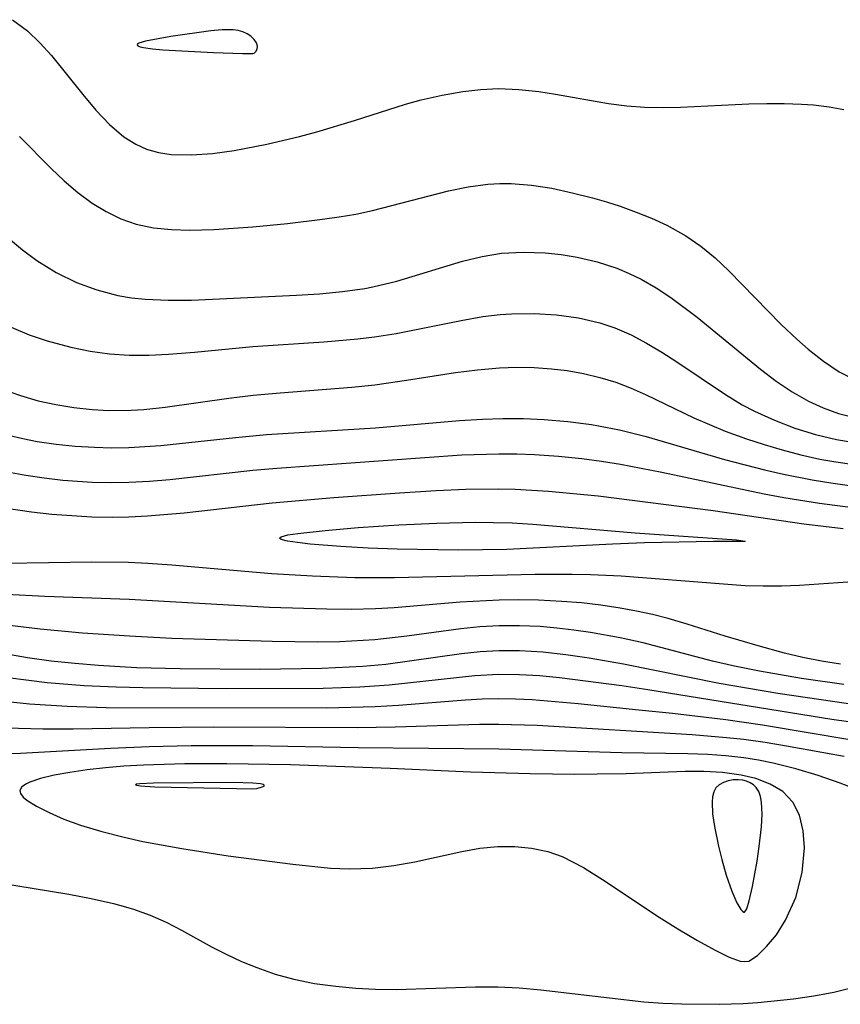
# Model space of a CAD drawing. Header units: metres. Extents: x 1073367 to 1082519, y 1569854 to 1574957.
# Tile 388 of 656: x 1076670 to 1076736, y 1573586 to 1573666. Entities that reach past the tile are written whole.
import ezdxf

# ---------------------------------------------------------------- set-up
doc = ezdxf.new("R2010")
doc.units = ezdxf.units.M
doc.layers.add('CGG_CurvaNivelLidar_v1', color=253, linetype='Continuous', lineweight=30)

msp = doc.modelspace()

# ---------------------------------------------------------------- linework, layer by layer
at = {"layer": 'CGG_CurvaNivelLidar_v1'}
for p, q in [((1076668.9588, 1573665.6856, 69), (1076670.1737, 1573664.77, 69)), ((1076670.1737, 1573664.77, 69), (1076671.1813, 1573663.8097, 69)), ((1076681.8359, 1573664.3075, 69.5), (1076679.7672, 1573663.9415, 69.5)), ((1076685.0935, 1573664.7689, 69.5), (1076681.8359, 1573664.3075, 69.5)), ((1076686.0142, 1573664.8517, 69.5), (1076685.0935, 1573664.7689, 69.5)), ((1076686.9145, 1573664.8569, 69.5), (1076686.0142, 1573664.8517, 69.5)), ((1076687.2997, 1573664.7993, 69.5), (1076686.9145, 1573664.8569, 69.5)), ((1076687.6771, 1573664.6922, 69.5), (1076687.2997, 1573664.7993, 69.5)), ((1076688.0287, 1573664.5395, 69.5), (1076687.6771, 1573664.6922, 69.5)), ((1076688.3371, 1573664.3454, 69.5), (1076688.0287, 1573664.5395, 69.5)), ((1076688.613, 1573664.0855, 69.5), (1076688.3371, 1573664.3454, 69.5)), ((1076671.1813, 1573663.8097, 69), (1076672.1208, 1573662.763, 69)), ((1076679.1292, 1573663.7176, 69.5), (1076679.0985, 1573663.6327, 69.5)), ((1076679.0985, 1573663.6327, 69.5), (1076679.1534, 1573663.5586, 69.5)), ((1076679.2363, 1573663.7842, 69.5), (1076679.1292, 1573663.7176, 69.5)), ((1076679.1534, 1573663.5586, 69.5), (1076679.3327, 1573663.477, 69.5)), ((1076679.7672, 1573663.9415, 69.5), (1076679.2363, 1573663.7842, 69.5)), ((1076679.3327, 1573663.477, 69.5), (1076679.6043, 1573663.411, 69.5)), ((1076679.6043, 1573663.411, 69.5), (1076680.3292, 1573663.3112, 69.5)), ((1076688.7961, 1573663.8027, 69.5), (1076688.613, 1573664.0855, 69.5)), ((1076688.8751, 1573663.5267, 69.5), (1076688.7961, 1573663.8027, 69.5)), ((1076688.856, 1573663.2808, 69.5), (1076688.8751, 1573663.5267, 69.5)), ((1076672.1208, 1573662.763, 69), (1076674.6589, 1573659.6039, 69)), ((1076680.3292, 1573663.3112, 69.5), (1076681.1927, 1573663.2377, 69.5)), ((1076681.1927, 1573663.2377, 69.5), (1076685.2944, 1573663.0217, 69.5)), ((1076685.2944, 1573663.0217, 69.5), (1076687.6516, 1573662.9428, 69.5)), ((1076687.6516, 1573662.9428, 69.5), (1076688.5, 1573662.9449, 69.5)), ((1076688.5, 1573662.9449, 69.5), (1076688.6203, 1573662.9693, 69.5)), ((1076688.6203, 1573662.9693, 69.5), (1076688.7547, 1573663.0872, 69.5)), ((1076688.7547, 1573663.0872, 69.5), (1076688.856, 1573663.2808, 69.5)), ((1076674.6589, 1573659.6039, 69), (1076675.7214, 1573658.335, 69)), ((1076702.2027, 1573659.157, 69), (1076703.895, 1573659.5523, 69)), ((1076703.895, 1573659.5523, 69), (1076705.5917, 1573659.8504, 69)), ((1076705.5917, 1573659.8504, 69), (1076707.041, 1573660.0178, 69)), ((1076707.041, 1573660.0178, 69), (1076708.4886, 1573660.0832, 69)), ((1076708.4886, 1573660.0832, 69), (1076710.132, 1573660.0154, 69)), ((1076710.132, 1573660.0154, 69), (1076711.774, 1573659.8322, 69)), ((1076711.774, 1573659.8322, 69), (1076713.1277, 1573659.6255, 69)), ((1076713.1277, 1573659.6255, 69), (1076717.4278, 1573658.8603, 69)), ((1076696.7631, 1573657.472, 69), (1076700.9262, 1573658.7992, 69)), ((1076700.9262, 1573658.7992, 69), (1076702.2027, 1573659.157, 69)), ((1076717.4278, 1573658.8603, 69), (1076718.9144, 1573658.6682, 69)), ((1076718.9144, 1573658.6682, 69), (1076720.3658, 1573658.5698, 69)), ((1076720.3658, 1573658.5698, 69), (1076721.8304, 1573658.545, 69)), ((1076721.8304, 1573658.545, 69), (1076723.3043, 1573658.5734, 69)), ((1076723.3043, 1573658.5734, 69), (1076728.8554, 1573658.8398, 69)), ((1076728.8554, 1573658.8398, 69), (1076730.3093, 1573658.8719, 69)), ((1076730.3093, 1573658.8719, 69), (1076731.74, 1573658.8662, 69)), ((1076731.74, 1573658.8662, 69), (1076733.136, 1573658.8176, 69)), ((1076733.136, 1573658.8176, 69), (1076734.1247, 1573658.7503, 69)), ((1076734.1247, 1573658.7503, 69), (1076735.3947, 1573658.6068, 69)), ((1076735.3947, 1573658.6068, 69), (1076736.5876, 1573658.39, 69)), ((1076675.7214, 1573658.335, 69), (1076676.8276, 1573657.1672, 69)), ((1076676.8276, 1573657.1672, 69), (1076678.0061, 1573656.1606, 69)), ((1076693.7141, 1573656.5618, 69), (1076696.7631, 1573657.472, 69)), ((1076669.5145, 1573656.1771, 68.5), (1076672.0905, 1573653.5853, 68.5)), ((1076678.0061, 1573656.1606, 69), (1076678.97, 1573655.5476, 69)), ((1076689.6531, 1573655.5598, 69), (1076692.2857, 1573656.1849, 69)), ((1076692.2857, 1573656.1849, 69), (1076693.7141, 1573656.5618, 69)), ((1076678.97, 1573655.5476, 69), (1076679.8514, 1573655.1574, 69)), ((1076686.9877, 1573655.0481, 69), (1076689.6531, 1573655.5598, 69)), ((1076679.8514, 1573655.1574, 69), (1076680.8293, 1573654.8841, 69)), ((1076680.8293, 1573654.8841, 69), (1076681.855, 1573654.7292, 69)), ((1076681.855, 1573654.7292, 69), (1076683.5047, 1573654.6802, 69)), ((1076683.5047, 1573654.6802, 69), (1076685.2217, 1573654.804, 69)), ((1076685.2217, 1573654.804, 69), (1076686.9877, 1573655.0481, 69)), ((1076672.0905, 1573653.5853, 68.5), (1076673.1572, 1573652.572, 68.5)), ((1076673.1572, 1573652.572, 68.5), (1076674.2649, 1573651.62, 68.5)), ((1076706.0208, 1573652.0805, 68.5), (1076707.6237, 1573652.3018, 68.5)), ((1076707.6237, 1573652.3018, 68.5), (1076708.6003, 1573652.363, 68.5)), ((1076708.6003, 1573652.363, 68.5), (1076709.5135, 1573652.3592, 68.5)), ((1076709.5135, 1573652.3592, 68.5), (1076711.173, 1573652.2263, 68.5)), ((1076711.173, 1573652.2263, 68.5), (1076712.8336, 1573651.9663, 68.5)), ((1076674.2649, 1573651.62, 68.5), (1076675.426, 1573650.7592, 68.5)), ((1076698.2331, 1573650.1492, 68.5), (1076704.415, 1573651.7496, 68.5)), ((1076704.415, 1573651.7496, 68.5), (1076706.0208, 1573652.0805, 68.5)), ((1076712.8336, 1573651.9663, 68.5), (1076714.4912, 1573651.6105, 68.5)), ((1076714.4912, 1573651.6105, 68.5), (1076716.1411, 1573651.1831, 68.5)), ((1076675.426, 1573650.7592, 68.5), (1076676.5661, 1573650.0658, 68.5)), ((1076716.1411, 1573651.1831, 68.5), (1076717.2661, 1573650.8562, 68.5)), ((1076717.2661, 1573650.8562, 68.5), (1076718.3803, 1573650.5001, 68.5)), ((1076676.5661, 1573650.0658, 68.5), (1076677.7606, 1573649.4935, 68.5)), ((1076695.537, 1573649.6418, 68.5), (1076696.8914, 1573649.8739, 68.5)), ((1076696.8914, 1573649.8739, 68.5), (1076698.2331, 1573650.1492, 68.5)), ((1076718.3803, 1573650.5001, 68.5), (1076719.6754, 1573650.0369, 68.5)), ((1076719.6754, 1573650.0369, 68.5), (1076720.942, 1573649.5249, 68.5)), ((1076677.7606, 1573649.4935, 68.5), (1076679.0072, 1573649.0597, 68.5)), ((1076679.0072, 1573649.0597, 68.5), (1076680.416, 1573648.7589, 68.5)), ((1076688.493, 1573648.8422, 68.5), (1076691.3314, 1573649.105, 68.5)), ((1076691.3314, 1573649.105, 68.5), (1076694.1735, 1573649.4422, 68.5)), ((1076694.1735, 1573649.4422, 68.5), (1076695.537, 1573649.6418, 68.5)), ((1076720.942, 1573649.5249, 68.5), (1076722.1723, 1573648.9605, 68.5)), ((1076722.1723, 1573648.9605, 68.5), (1076723.7312, 1573648.1061, 68.5)), ((1076680.416, 1573648.7589, 68.5), (1076681.8726, 1573648.6042, 68.5)), ((1076681.8726, 1573648.6042, 68.5), (1076683.366, 1573648.5589, 68.5)), ((1076683.366, 1573648.5589, 68.5), (1076685.3296, 1573648.6131, 68.5)), ((1076685.3296, 1573648.6131, 68.5), (1076688.493, 1573648.8422, 68.5)), ((1076668.6188, 1573647.9043, 68), (1076669.7597, 1573646.9576, 68)), ((1076723.7312, 1573648.1061, 68.5), (1076724.9545, 1573647.2554, 68.5)), ((1076669.7597, 1573646.9576, 68), (1076670.94, 1573646.0811, 68)), ((1076707.1484, 1573646.418, 68), (1076708.7361, 1573646.6746, 68)), ((1076708.7361, 1573646.6746, 68), (1076710.5002, 1573646.7749, 68)), ((1076710.5002, 1573646.7749, 68), (1076712.271, 1573646.7105, 68)), ((1076712.271, 1573646.7105, 68), (1076713.5795, 1573646.5753, 68)), ((1076713.5795, 1573646.5753, 68), (1076714.8802, 1573646.3653, 68)), ((1076724.9545, 1573647.2554, 68.5), (1076726.1149, 1573646.2969, 68.5)), ((1076670.94, 1573646.0811, 68), (1076672.505, 1573645.1142, 68)), ((1076700.2066, 1573644.4031, 68), (1076705.5714, 1573646.0359, 68)), ((1076705.5714, 1573646.0359, 68), (1076707.1484, 1573646.418, 68)), ((1076714.8802, 1573646.3653, 68), (1076716.5167, 1573645.981, 68)), ((1076716.5167, 1573645.981, 68), (1076718.1166, 1573645.4591, 68)), ((1076726.1149, 1573646.2969, 68.5), (1076727.228, 1573645.2612, 68.5)), ((1076672.505, 1573645.1142, 68), (1076674.1521, 1573644.3105, 68)), ((1076718.1166, 1573645.4591, 68), (1076719.1193, 1573645.0454, 68)), ((1076719.1193, 1573645.0454, 68), (1076720.0971, 1573644.5683, 68)), ((1076727.228, 1573645.2612, 68.5), (1076731.4901, 1573640.896, 68.5)), ((1076674.1521, 1573644.3105, 68), (1076675.8069, 1573643.7004, 68)), ((1076698.2594, 1573643.9405, 68), (1076700.2066, 1573644.4031, 68)), ((1076720.0971, 1573644.5683, 68), (1076721.3132, 1573643.8646, 68)), ((1076675.8069, 1573643.7004, 68), (1076677.5165, 1573643.2556, 68)), ((1076692.0671, 1573643.2698, 68), (1076693.9334, 1573643.3891, 68)), ((1076693.9334, 1573643.3891, 68), (1076695.7862, 1573643.5628, 68)), ((1076695.7862, 1573643.5628, 68), (1076697.6185, 1573643.8219, 68)), ((1076697.6185, 1573643.8219, 68), (1076698.2594, 1573643.9405, 68)), ((1076721.3132, 1573643.8646, 68), (1076722.4958, 1573643.0809, 68)), ((1076677.5165, 1573643.2556, 68), (1076678.6362, 1573643.0617, 68)), ((1076678.6362, 1573643.0617, 68), (1076679.7554, 1573642.9394, 68)), ((1076679.7554, 1573642.9394, 68), (1076681.6235, 1573642.8528, 68)), ((1076681.6235, 1573642.8528, 68), (1076683.5158, 1573642.8659, 68)), ((1076683.5158, 1573642.8659, 68), (1076692.0671, 1573643.2698, 68)), ((1076722.4958, 1573643.0809, 68), (1076724.6557, 1573641.4748, 68)), ((1076708.6231, 1573641.6921, 67.5), (1076709.5572, 1573641.7588, 67.5)), ((1076709.5572, 1573641.7588, 67.5), (1076711.3852, 1573641.7837, 67.5)), ((1076711.3852, 1573641.7837, 67.5), (1076713.1995, 1573641.6727, 67.5)), ((1076700.1517, 1573640.1562, 67.5), (1076705.4467, 1573641.2202, 67.5)), ((1076705.4467, 1573641.2202, 67.5), (1076707.219, 1573641.523, 67.5)), ((1076707.219, 1573641.523, 67.5), (1076708.6231, 1573641.6921, 67.5)), ((1076713.1995, 1573641.6727, 67.5), (1076714.988, 1573641.4208, 67.5)), ((1076714.988, 1573641.4208, 67.5), (1076716.7364, 1573641.012, 67.5)), ((1076716.7364, 1573641.012, 67.5), (1076717.9629, 1573640.6045, 67.5)), ((1076724.6557, 1573641.4748, 68), (1076729.7928, 1573637.2546, 68)), ((1076668.8458, 1573640.6614, 67.5), (1076670.2927, 1573640.0537, 67.5)), ((1076698.4015, 1573639.8754, 67.5), (1076700.1517, 1573640.1562, 67.5)), ((1076717.9629, 1573640.6045, 67.5), (1076719.2668, 1573640.0409, 67.5)), ((1076731.4901, 1573640.896, 68.5), (1076732.7631, 1573639.6865, 68.5)), ((1076670.2927, 1573640.0537, 67.5), (1076671.778, 1573639.5438, 67.5)), ((1076671.778, 1573639.5438, 67.5), (1076673.6895, 1573639.0305, 67.5)), ((1076688.4984, 1573639.0924, 67.5), (1076694.2755, 1573639.4713, 67.5)), ((1076694.2755, 1573639.4713, 67.5), (1076697.0318, 1573639.7073, 67.5)), ((1076697.0318, 1573639.7073, 67.5), (1076698.4015, 1573639.8754, 67.5)), ((1076719.2668, 1573640.0409, 67.5), (1076720.5357, 1573639.3762, 67.5)), ((1076720.5357, 1573639.3762, 67.5), (1076721.7779, 1573638.6363, 67.5)), ((1076732.7631, 1573639.6865, 68.5), (1076733.678, 1573638.8814, 68.5)), ((1076673.6895, 1573639.0305, 67.5), (1076675.2612, 1573638.7198, 67.5)), ((1076675.2612, 1573638.7198, 67.5), (1076676.8506, 1573638.5052, 67.5)), ((1076676.8506, 1573638.5052, 67.5), (1076678.4531, 1573638.3937, 67.5)), ((1076681.6417, 1573638.4646, 67.5), (1076683.765, 1573638.6385, 67.5)), ((1076683.765, 1573638.6385, 67.5), (1076688.4984, 1573639.0924, 67.5)), ((1076721.7779, 1573638.6363, 67.5), (1076723.0009, 1573637.8437, 67.5)), ((1076733.678, 1573638.8814, 68.5), (1076734.9215, 1573637.8968, 68.5)), ((1076678.4531, 1573638.3937, 67.5), (1076680.0437, 1573638.3892, 67.5)), ((1076680.0437, 1573638.3892, 67.5), (1076681.6417, 1573638.4646, 67.5)), ((1076723.0009, 1573637.8437, 67.5), (1076726.9538, 1573635.1745, 67.5)), ((1076734.9215, 1573637.8968, 68.5), (1076736.2005, 1573637.0409, 68.5)), ((1076700.996, 1573636.3411, 67), (1076704.9838, 1573636.9659, 67)), ((1076704.9838, 1573636.9659, 67), (1076706.7766, 1573637.2066, 67)), ((1076706.7766, 1573637.2066, 67), (1076708.5658, 1573637.3685, 67)), ((1076708.5658, 1573637.3685, 67), (1076709.984, 1573637.4135, 67)), ((1076709.984, 1573637.4135, 67), (1076711.3983, 1573637.3836, 67)), ((1076711.3983, 1573637.3836, 67), (1076712.8048, 1573637.2816, 67)), ((1076712.8048, 1573637.2816, 67), (1076714.0634, 1573637.1277, 67)), ((1076714.0634, 1573637.1277, 67), (1076715.4051, 1573636.894, 67)), ((1076729.7928, 1573637.2546, 68), (1076731.0846, 1573636.2742, 68)), ((1076736.2005, 1573637.0409, 68.5), (1076737.5216, 1573636.3553, 68.5)), ((1076698.4239, 1573635.9791, 67), (1076700.996, 1573636.3411, 67)), ((1076715.4051, 1573636.894, 67), (1076716.727, 1573636.5842, 67)), ((1076716.727, 1573636.5842, 67), (1076718.0234, 1573636.1891, 67)), ((1076718.0234, 1573636.1891, 67), (1076719.2676, 1573635.7134, 67)), ((1076731.0846, 1573636.2742, 68), (1076732.3702, 1573635.4037, 68)), ((1076668.8127, 1573635.3832, 67), (1076669.6101, 1573635.0994, 67)), ((1076688.5239, 1573635.1293, 67), (1076690.7177, 1573635.336, 67)), ((1076690.7177, 1573635.336, 67), (1076696.5519, 1573635.7834, 67)), ((1076696.5519, 1573635.7834, 67), (1076698.4239, 1573635.9791, 67)), ((1076719.2676, 1573635.7134, 67), (1076720.4912, 1573635.1706, 67)), ((1076732.3702, 1573635.4037, 68), (1076733.7007, 1573634.6434, 68)), ((1076669.6101, 1573635.0994, 67), (1076671.0301, 1573634.6841, 67)), ((1076671.0301, 1573634.6841, 67), (1076672.4766, 1573634.3618, 67)), ((1076681.361, 1573634.1448, 67), (1076686.544, 1573634.8815, 67)), ((1076686.544, 1573634.8815, 67), (1076688.5239, 1573635.1293, 67)), ((1076720.4912, 1573635.1706, 67), (1076724.3783, 1573633.2987, 67)), ((1076726.9538, 1573635.1745, 67.5), (1076728.3145, 1573634.3578, 67.5)), ((1076733.7007, 1573634.6434, 68), (1076734.9106, 1573634.0917, 68)), ((1076672.4766, 1573634.3618, 67), (1076673.9433, 1573634.1243, 67)), ((1076673.9433, 1573634.1243, 67), (1076675.4247, 1573633.9686, 67)), ((1076675.4247, 1573633.9686, 67), (1076676.799, 1573633.8975, 67)), ((1076676.799, 1573633.8975, 67), (1076678.6044, 1573633.9106, 67)), ((1076678.6044, 1573633.9106, 67), (1076679.6386, 1573633.9722, 67)), ((1076679.6386, 1573633.9722, 67), (1076681.361, 1573634.1448, 67)), ((1076728.3145, 1573634.3578, 67.5), (1076729.3191, 1573633.8251, 67.5)), ((1076729.3191, 1573633.8251, 67.5), (1076730.9296, 1573633.0858, 67.5)), ((1076734.9106, 1573634.0917, 68), (1076736.1581, 1573633.651, 68)), ((1076698.4689, 1573632.4708, 66.5), (1076705.3245, 1573633.0662, 66.5)), ((1076705.3245, 1573633.0662, 66.5), (1076707.1911, 1573633.1863, 66.5)), ((1076707.1911, 1573633.1863, 66.5), (1076708.8438, 1573633.2411, 66.5)), ((1076708.8438, 1573633.2411, 66.5), (1076710.5271, 1573633.2275, 66.5)), ((1076710.5271, 1573633.2275, 66.5), (1076712.2076, 1573633.1491, 66.5)), ((1076712.2076, 1573633.1491, 66.5), (1076714.1398, 1573632.9845, 66.5)), ((1076714.1398, 1573632.9845, 66.5), (1076716.0616, 1573632.7373, 66.5)), ((1076724.3783, 1573633.2987, 67), (1076725.6496, 1573632.7359, 67)), ((1076730.9296, 1573633.0858, 67.5), (1076732.5838, 1573632.4526, 67.5)), ((1076736.1581, 1573633.651, 68), (1076737.4366, 1573633.3243, 68)), ((1076689.6022, 1573631.9195, 66.5), (1076698.4689, 1573632.4708, 66.5)), ((1076716.0616, 1573632.7373, 66.5), (1076718.3316, 1573632.3195, 66.5)), ((1076718.3316, 1573632.3195, 66.5), (1076720.5125, 1573631.7723, 66.5)), ((1076725.6496, 1573632.7359, 67), (1076726.9403, 1573632.2086, 67)), ((1076726.9403, 1573632.2086, 67), (1076728.6695, 1573631.5777, 67)), ((1076732.5838, 1573632.4526, 67.5), (1076734.2729, 1573631.9277, 67.5)), ((1076668.628, 1573631.8677, 66.5), (1076669.7915, 1573631.5956, 66.5)), ((1076669.7915, 1573631.5956, 66.5), (1076670.9676, 1573631.3731, 66.5)), ((1076670.9676, 1573631.3731, 66.5), (1076672.5055, 1573631.15, 66.5)), ((1076681.0246, 1573631.0303, 66.5), (1076687.0869, 1573631.6837, 66.5)), ((1076687.0869, 1573631.6837, 66.5), (1076689.6022, 1573631.9195, 66.5)), ((1076720.5125, 1573631.7723, 66.5), (1076726.8755, 1573629.9002, 66.5)), ((1076728.6695, 1573631.5777, 67), (1076730.1053, 1573631.1087, 67)), ((1076734.2729, 1573631.9277, 67.5), (1076735.991, 1573631.5214, 67.5)), ((1076735.991, 1573631.5214, 67.5), (1076737.2742, 1573631.3078, 67.5)), ((1076672.5055, 1573631.15, 66.5), (1076674.0557, 1573630.9923, 66.5)), ((1076674.0557, 1573630.9923, 66.5), (1076675.6145, 1573630.8951, 66.5)), ((1076675.6145, 1573630.8951, 66.5), (1076677.0099, 1573630.8588, 66.5)), ((1076677.0099, 1573630.8588, 66.5), (1076678.4079, 1573630.8728, 66.5)), ((1076678.4079, 1573630.8728, 66.5), (1076681.0246, 1573631.0303, 66.5)), ((1076730.1053, 1573631.1087, 67), (1076731.5547, 1573630.6803, 67)), ((1076731.5547, 1573630.6803, 67), (1076733.0839, 1573630.2781, 67)), ((1076690.4662, 1573629.1988, 66), (1076705.503, 1573630.2717, 66)), ((1076705.503, 1573630.2717, 66), (1076708.5031, 1573630.3655, 66)), ((1076708.5031, 1573630.3655, 66), (1076709.9663, 1573630.3487, 66)), ((1076709.9663, 1573630.3487, 66), (1076711.4284, 1573630.2922, 66)), ((1076711.4284, 1573630.2922, 66), (1076713.3559, 1573630.164, 66)), ((1076713.3559, 1573630.164, 66), (1076715.279, 1573629.9755, 66)), ((1076715.279, 1573629.9755, 66), (1076716.855, 1573629.773, 66)), ((1076716.855, 1573629.773, 66), (1076718.4256, 1573629.5261, 66)), ((1076726.8755, 1573629.9002, 66.5), (1076730.1149, 1573629.0666, 66.5)), ((1076733.0839, 1573630.2781, 67), (1076734.6244, 1573629.9335, 67)), ((1076734.6244, 1573629.9335, 67), (1076735.9295, 1573629.6977, 67)), ((1076735.9295, 1573629.6977, 67), (1076737.2413, 1573629.5177, 67)), ((1076668.5503, 1573628.9028, 66), (1076670.0362, 1573628.6202, 66)), ((1076681.7614, 1573628.2717, 66), (1076688.5022, 1573629.0189, 66)), ((1076688.5022, 1573629.0189, 66), (1076690.4662, 1573629.1988, 66)), ((1076718.4256, 1573629.5261, 66), (1076721.7866, 1573628.8656, 66)), ((1076730.1149, 1573629.0666, 66.5), (1076731.672, 1573628.7073, 66.5)), ((1076670.0362, 1573628.6202, 66), (1076671.5359, 1573628.3978, 66)), ((1076671.5359, 1573628.3978, 66), (1076673.0456, 1573628.229, 66)), ((1076673.0456, 1573628.229, 66), (1076675.4232, 1573628.0659, 66)), ((1076678.4074, 1573628.0451, 66), (1076680.0843, 1573628.1312, 66)), ((1076680.0843, 1573628.1312, 66), (1076681.7614, 1573628.2717, 66)), ((1076721.7866, 1573628.8656, 66), (1076730.1077, 1573627.109, 66)), ((1076731.672, 1573628.7073, 66.5), (1076734.0044, 1573628.2387, 66.5)), ((1076734.0044, 1573628.2387, 66.5), (1076735.5209, 1573627.9883, 66.5)), ((1076675.4232, 1573628.0659, 66), (1076676.9144, 1573628.0284, 66)), ((1076676.9144, 1573628.0284, 66), (1076678.4074, 1573628.0451, 66)), ((1076700.427, 1573627.1935, 65.5), (1076703.426, 1573627.3761, 65.5)), ((1076703.426, 1573627.3761, 65.5), (1076705.8179, 1573627.4782, 65.5)), ((1076705.8179, 1573627.4782, 65.5), (1076708.4926, 1573627.513, 65.5)), ((1076708.4926, 1573627.513, 65.5), (1076709.8504, 1573627.4829, 65.5)), ((1076709.8504, 1573627.4829, 65.5), (1076712.5629, 1573627.3324, 65.5)), ((1076712.5629, 1573627.3324, 65.5), (1076716.5867, 1573626.9434, 65.5)), ((1076735.5209, 1573627.9883, 66.5), (1076737.0416, 1573627.7885, 66.5)), ((1076690.0639, 1573626.3721, 65.5), (1076695.0825, 1573626.8089, 65.5)), ((1076695.0825, 1573626.8089, 65.5), (1076700.427, 1573627.1935, 65.5)), ((1076716.5867, 1573626.9434, 65.5), (1076725.9506, 1573625.7358, 65.5)), ((1076730.1077, 1573627.109, 66), (1076731.7006, 1573626.806, 66)), ((1076731.7006, 1573626.806, 66), (1076734.5946, 1573626.3329, 66)), ((1076668.4649, 1573625.9331, 65.5), (1076670.5085, 1573625.6409, 65.5)), ((1076682.9062, 1573625.5709, 65.5), (1076690.0639, 1573626.3721, 65.5)), ((1076725.9506, 1573625.7358, 65.5), (1076733.3338, 1573624.667, 65.5)), ((1076734.5946, 1573626.3329, 66), (1076737.3025, 1573625.9957, 66)), ((1076670.5085, 1573625.6409, 65.5), (1076672.1369, 1573625.4627, 65.5)), ((1076672.1369, 1573625.4627, 65.5), (1076673.7714, 1573625.3297, 65.5)), ((1076673.7714, 1573625.3297, 65.5), (1076675.4097, 1573625.2441, 65.5)), ((1076675.4097, 1573625.2441, 65.5), (1076677.0499, 1573625.2117, 65.5)), ((1076677.0499, 1573625.2117, 65.5), (1076678.4019, 1573625.2311, 65.5)), ((1076678.4019, 1573625.2311, 65.5), (1076679.9265, 1573625.3065, 65.5)), ((1076679.9265, 1573625.3065, 65.5), (1076682.9062, 1573625.5709, 65.5)), ((1076692.152, 1573623.8869, 65), (1076694.3725, 1573624.1339, 65)), ((1076694.3725, 1573624.1339, 65), (1076697.0625, 1573624.3567, 65)), ((1076697.0625, 1573624.3567, 65), (1076700.3848, 1573624.5726, 65)), ((1076700.3848, 1573624.5726, 65), (1076703.4684, 1573624.7184, 65)), ((1076703.4684, 1573624.7184, 65), (1076706.5832, 1573624.7919, 65)), ((1076706.5832, 1573624.7919, 65), (1076708.0738, 1573624.7857, 65)), ((1076708.0738, 1573624.7857, 65), (1076709.5865, 1573624.7379, 65)), ((1076709.5865, 1573624.7379, 65), (1076711.2886, 1573624.6391, 65)), ((1076711.2886, 1573624.6391, 65), (1076719.6107, 1573623.9256, 65)), ((1076733.3338, 1573624.667, 65.5), (1076736.5199, 1573624.2806, 65.5)), ((1076690.664, 1573623.5035, 65), (1076690.8114, 1573623.6182, 65)), ((1076690.8063, 1573623.3901, 65), (1076690.664, 1573623.5035, 65)), ((1076691.3263, 1573623.2565, 65), (1076690.8063, 1573623.3901, 65)), ((1076690.8114, 1573623.6182, 65), (1076691.3365, 1573623.7554, 65)), ((1076691.3365, 1573623.7554, 65), (1076692.152, 1573623.8869, 65)), ((1076719.6107, 1573623.9256, 65), (1076727.8442, 1573623.3546, 65)), ((1076727.8442, 1573623.3546, 65), (1076728.5569, 1573623.2471, 65)), ((1076692.1379, 1573623.1317, 65), (1076691.3263, 1573623.2565, 65)), ((1076693.1665, 1573623.0159, 65), (1076692.1379, 1573623.1317, 65)), ((1076695.6577, 1573622.8155, 65), (1076693.1665, 1573623.0159, 65)), ((1076697.8739, 1573622.6966, 65), (1076695.6577, 1573622.8155, 65)), ((1076700.2547, 1573622.611, 65), (1076697.8739, 1573622.6966, 65)), ((1076705.1977, 1573622.5099, 65), (1076700.2547, 1573622.611, 65)), ((1076709.1657, 1573622.5709, 65), (1076705.1977, 1573622.5099, 65)), ((1076717.7551, 1573623.0105, 65), (1076709.1657, 1573622.5709, 65)), ((1076720.3773, 1573623.1139, 65), (1076717.7551, 1573623.0105, 65)), ((1076725.9782, 1573623.2387, 65), (1076720.3773, 1573623.1139, 65)), ((1076728.5, 1573623.2253, 65), (1076725.9782, 1573623.2387, 65)), ((1076728.5569, 1573623.2471, 65), (1076728.5, 1573623.2253, 65)), ((1076675.3774, 1573621.5368, 65.5), (1076668.3912, 1573621.4247, 65.5)), ((1076678.3976, 1573621.5051, 65.5), (1076675.3774, 1573621.5368, 65.5)), ((1076679.9673, 1573621.4317, 65.5), (1076678.3976, 1573621.5051, 65.5)), ((1076681.9235, 1573621.2925, 65.5), (1076679.9673, 1573621.4317, 65.5)), ((1076690.0361, 1573620.6015, 65.5), (1076681.9235, 1573621.2925, 65.5)), ((1076693.3469, 1573620.3981, 65.5), (1076690.0361, 1573620.6015, 65.5)), ((1076696.7887, 1573620.2749, 65.5), (1076693.3469, 1573620.3981, 65.5)), ((1076700.0228, 1573620.2792, 65.5), (1076696.7887, 1573620.2749, 65.5)), ((1076711.4742, 1573620.5318, 65.5), (1076700.0228, 1573620.2792, 65.5)), ((1076714.4734, 1573620.5448, 65.5), (1076711.4742, 1573620.5318, 65.5)), ((1076715.9707, 1573620.5214, 65.5), (1076714.4734, 1573620.5448, 65.5)), ((1076718.4769, 1573620.4113, 65.5), (1076715.9707, 1573620.5214, 65.5)), ((1076726.8013, 1573619.7474, 65.5), (1076718.4769, 1573620.4113, 65.5)), ((1076728.5518, 1573619.6277, 65.5), (1076726.8013, 1573619.7474, 65.5)), ((1076730.0271, 1573619.5797, 65.5), (1076728.5518, 1573619.6277, 65.5)), ((1076731.4996, 1573619.584, 65.5), (1076730.0271, 1573619.5797, 65.5)), ((1076732.9666, 1573619.6393, 65.5), (1076731.4996, 1573619.584, 65.5)), ((1076736.9127, 1573619.9102, 65.5), (1076732.9666, 1573619.6393, 65.5)), ((1076671.5825, 1573618.7619, 66), (1076668.4502, 1573618.9196, 66)), ((1076678.4533, 1573618.5161, 66), (1076671.5825, 1573618.7619, 66)), ((1076689.8578, 1573617.8674, 66), (1076678.4533, 1573618.5161, 66)), ((1076694.5338, 1573617.7075, 66), (1076689.8578, 1573617.8674, 66)), ((1076696.505, 1573617.7019, 66), (1076694.5338, 1573617.7075, 66)), ((1076698.4725, 1573617.7534, 66), (1076696.505, 1573617.7019, 66)), ((1076699.9923, 1573617.8398, 66), (1076698.4725, 1573617.7534, 66)), ((1076705.3568, 1573618.2792, 66), (1076699.9923, 1573617.8398, 66)), ((1076708.5303, 1573618.4474, 66), (1076705.3568, 1573618.2792, 66)), ((1076710.1415, 1573618.4667, 66), (1076708.5303, 1573618.4474, 66)), ((1076711.7516, 1573618.439, 66), (1076710.1415, 1573618.4667, 66)), ((1076713.6323, 1573618.3494, 66), (1076711.7516, 1573618.439, 66)), ((1076715.2274, 1573618.2221, 66), (1076713.6323, 1573618.3494, 66)), ((1076716.8157, 1573618.0439, 66), (1076715.2274, 1573618.2221, 66)), ((1076718.3947, 1573617.8101, 66), (1076716.8157, 1573618.0439, 66)), ((1076719.7038, 1573617.5677, 66), (1076718.3947, 1573617.8101, 66)), ((1076721.0035, 1573617.2828, 66), (1076719.7038, 1573617.5677, 66)), ((1076722.2924, 1573616.956, 66), (1076721.0035, 1573617.2828, 66)), ((1076723.8471, 1573616.5055, 66), (1076722.2924, 1573616.956, 66)), ((1076671.1955, 1573616.1029, 66.5), (1076668.4807, 1573616.4115, 66.5)), ((1076674.6537, 1573615.7785, 66.5), (1076671.1955, 1573616.1029, 66.5)), ((1076705.4199, 1573616.1308, 66.5), (1076701.0371, 1573615.5239, 66.5)), ((1076706.9783, 1573616.2793, 66.5), (1076705.4199, 1573616.1308, 66.5)), ((1076708.5404, 1573616.364, 66.5), (1076706.9783, 1573616.2793, 66.5)), ((1076710.205, 1573616.3744, 66.5), (1076708.5404, 1573616.364, 66.5)), ((1076711.8688, 1573616.3037, 66.5), (1076710.205, 1573616.3744, 66.5)), ((1076713.2415, 1573616.1864, 66.5), (1076711.8688, 1573616.3037, 66.5)), ((1076714.6114, 1573616.0244, 66.5), (1076713.2415, 1573616.1864, 66.5)), ((1076726.9348, 1573615.5274, 66), (1076723.8471, 1573616.5055, 66)), ((1076678.4755, 1573615.5119, 66.5), (1076674.6537, 1573615.7785, 66.5)), ((1076681.9238, 1573615.346, 66.5), (1076678.4755, 1573615.5119, 66.5)), ((1076690.0796, 1573615.0883, 66.5), (1076681.9238, 1573615.346, 66.5)), ((1076701.0371, 1573615.5239, 66.5), (1076698.4166, 1573615.2204, 66.5)), ((1076715.9782, 1573615.8261, 66.5), (1076714.6114, 1573616.0244, 66.5)), ((1076718.3874, 1573615.3965, 66.5), (1076715.9782, 1573615.8261, 66.5)), ((1076720.2563, 1573614.9782, 66.5), (1076718.3874, 1573615.3965, 66.5)), ((1076729.608, 1573614.7265, 66), (1076726.9348, 1573615.5274, 66)), ((1076693.7594, 1573615.039, 66.5), (1076690.0796, 1573615.0883, 66.5)), ((1076695.5917, 1573615.0656, 66.5), (1076693.7594, 1573615.039, 66.5)), ((1076698.4166, 1573615.2204, 66.5), (1076695.5917, 1573615.0656, 66.5)), ((1076725.9071, 1573613.4909, 66.5), (1076720.2563, 1573614.9782, 66.5)), ((1076731.7425, 1573614.1485, 66), (1076729.608, 1573614.7265, 66)), ((1076670.1669, 1573613.7617, 67), (1076668.3277, 1573614.0792, 67)), ((1076672.0878, 1573613.4981, 67), (1076670.1669, 1573613.7617, 67)), ((1076705.4852, 1573614.0947, 67), (1076699.3322, 1573613.2284, 67)), ((1076707.0044, 1573614.2544, 67), (1076705.4852, 1573614.0947, 67)), ((1076708.5473, 1573614.3413, 67), (1076707.0044, 1573614.2544, 67)), ((1076710.1926, 1573614.3386, 67), (1076708.5473, 1573614.3413, 67)), ((1076712.0851, 1573614.2218, 67), (1076710.1926, 1573614.3386, 67)), ((1076713.9782, 1573614.0102, 67), (1076712.0851, 1573614.2218, 67)), ((1076715.8717, 1573613.7296, 67), (1076713.9782, 1573614.0102, 67)), ((1076718.6452, 1573613.235, 67), (1076715.8717, 1573613.7296, 67)), ((1076733.2502, 1573613.7992, 66), (1076731.7425, 1573614.1485, 66)), ((1076734.7711, 1573613.4966, 66), (1076733.2502, 1573613.7992, 66)), ((1076674.0182, 1573613.2896, 67), (1076672.0878, 1573613.4981, 67)), ((1076675.9553, 1573613.1276, 67), (1076674.0182, 1573613.2896, 67)), ((1076679.0481, 1573612.9566, 67), (1076675.9553, 1573613.1276, 67)), ((1076682.5954, 1573612.8609, 67), (1076679.0481, 1573612.9566, 67)), ((1076689.0714, 1573612.8173, 67), (1076682.5954, 1573612.8609, 67)), ((1076694.1139, 1573612.8787, 67), (1076689.0714, 1573612.8173, 67)), ((1076697.4526, 1573613.0491, 67), (1076694.1139, 1573612.8787, 67)), ((1076699.3322, 1573613.2284, 67), (1076697.4526, 1573613.0491, 67)), ((1076726.4456, 1573611.6759, 67), (1076718.6452, 1573613.235, 67)), ((1076727.6951, 1573613.0784, 66.5), (1076725.9071, 1573613.4909, 66.5)), ((1076729.7177, 1573612.6686, 66.5), (1076727.6951, 1573613.0784, 66.5)), ((1076736.3026, 1573613.2347, 66), (1076734.7711, 1573613.4966, 66)), ((1076670.2813, 1573611.9028, 67.5), (1076668.5671, 1573612.1458, 67.5)), ((1076706.569, 1573612.2999, 67.5), (1076699.6045, 1573611.5317, 67.5)), ((1076708.4978, 1573612.4042, 67.5), (1076706.569, 1573612.2999, 67.5)), ((1076710.1962, 1573612.3878, 67.5), (1076708.4978, 1573612.4042, 67.5)), ((1076711.8159, 1573612.2917, 67.5), (1076710.1962, 1573612.3878, 67.5)), ((1076713.4381, 1573612.1386, 67.5), (1076711.8159, 1573612.2917, 67.5)), ((1076718.5128, 1573611.477, 67.5), (1076713.4381, 1573612.1386, 67.5)), ((1076733.1324, 1573612.087, 66.5), (1076729.7177, 1573612.6686, 66.5)), ((1076736.5679, 1573611.6024, 66.5), (1076733.1324, 1573612.087, 66.5)), ((1076671.7725, 1573611.7343, 67.5), (1076670.2813, 1573611.9028, 67.5)), ((1076674.7731, 1573611.4878, 67.5), (1076671.7725, 1573611.7343, 67.5)), ((1076677.3805, 1573611.3621, 67.5), (1076674.7731, 1573611.4878, 67.5)), ((1076679.5417, 1573611.3057, 67.5), (1076677.3805, 1573611.3621, 67.5)), ((1076686.3603, 1573611.2461, 67.5), (1076679.5417, 1573611.3057, 67.5)), ((1076694.2361, 1573611.2682, 67.5), (1076686.3603, 1573611.2461, 67.5)), ((1076697.2183, 1573611.367, 67.5), (1076694.2361, 1573611.2682, 67.5)), ((1076699.6045, 1573611.5317, 67.5), (1076697.2183, 1573611.367, 67.5)), ((1076720.6345, 1573611.1637, 67.5), (1076718.5128, 1573611.477, 67.5)), ((1076731.2114, 1573610.8559, 67), (1076726.4456, 1573611.6759, 67)), ((1076735.6, 1573608.7531, 67.5), (1076720.6345, 1573611.1637, 67.5)), ((1076736.9521, 1573610.0039, 67), (1076731.2114, 1573610.8559, 67)), ((1076670.3307, 1573609.9865, 68), (1076668.5444, 1573610.1721, 68)), ((1076673.3903, 1573609.7933, 68), (1076670.3307, 1573609.9865, 68)), ((1076676.5631, 1573609.7018, 68), (1076673.3903, 1573609.7933, 68)), ((1076694.5227, 1573609.6709, 68), (1076676.5631, 1573609.7018, 68)), ((1076698.4607, 1573609.77, 68), (1076694.5227, 1573609.6709, 68)), ((1076700.3435, 1573609.8774, 68), (1076698.4607, 1573609.77, 68)), ((1076705.8159, 1573610.3143, 68), (1076700.3435, 1573609.8774, 68)), ((1076707.1648, 1573610.3839, 68), (1076705.8159, 1573610.3143, 68)), ((1076708.5148, 1573610.4121, 68), (1076707.1648, 1573610.3839, 68)), ((1076709.8723, 1573610.3927, 68), (1076708.5148, 1573610.4121, 68)), ((1076711.2302, 1573610.3308, 68), (1076709.8723, 1573610.3927, 68)), ((1076714.9812, 1573610.0156, 68), (1076711.2302, 1573610.3308, 68)), ((1076719.8954, 1573609.5151, 68), (1076714.9812, 1573610.0156, 68)), ((1076722.6459, 1573609.2215, 68), (1076719.8954, 1573609.5151, 68)), ((1076726.9796, 1573608.7061, 68), (1076722.6459, 1573609.2215, 68)), ((1076680.0594, 1573608.0711, 68.5), (1076673.8804, 1573607.9652, 68.5)), ((1076685.3048, 1573608.1225, 68.5), (1076680.0594, 1573608.0711, 68.5)), ((1076696.9852, 1573608.0723, 68.5), (1076685.3048, 1573608.1225, 68.5)), ((1076700.0704, 1573608.13, 68.5), (1076696.9852, 1573608.0723, 68.5)), ((1076706.9293, 1573608.3416, 68.5), (1076700.0704, 1573608.13, 68.5)), ((1076708.5015, 1573608.3476, 68.5), (1076706.9293, 1573608.3416, 68.5)), ((1076711.6354, 1573608.2473, 68.5), (1076708.5015, 1573608.3476, 68.5)), ((1076724.2358, 1573607.4812, 68.5), (1076711.6354, 1573608.2473, 68.5)), ((1076729.9673, 1573608.2811, 68), (1076726.9796, 1573608.7061, 68)), ((1076737.2238, 1573607.054, 68), (1076729.9673, 1573608.2811, 68)), ((1076738.5654, 1573608.3296, 67.5), (1076735.6, 1573608.7531, 67.5)), ((1076671.41, 1573607.9574, 68.5), (1076668.4652, 1573608.0492, 68.5)), ((1076673.8804, 1573607.9652, 68.5), (1076671.41, 1573607.9574, 68.5)), ((1076727.047, 1573607.2568, 68.5), (1076724.2358, 1573607.4812, 68.5)), ((1076728.4487, 1573607.1017, 68.5), (1076727.047, 1573607.2568, 68.5)), ((1076680.0738, 1573606.5143, 69), (1076676.9331, 1573606.3903, 69)), ((1076683.4719, 1573606.5867, 69), (1076680.0738, 1573606.5143, 69)), ((1076688.4865, 1573606.597, 69), (1076683.4719, 1573606.5867, 69)), ((1076697.0629, 1573606.4451, 69), (1076688.4865, 1573606.597, 69)), ((1076730.1844, 1573606.8626, 68.5), (1076728.4487, 1573607.1017, 68.5)), ((1076731.9144, 1573606.5796, 68.5), (1076730.1844, 1573606.8626, 68.5)), ((1076736.5968, 1573605.7188, 68.5), (1076731.9144, 1573606.5796, 68.5)), ((1076669.6046, 1573605.9697, 69), (1076665.7983, 1573605.8795, 69)), ((1076676.9331, 1573606.3903, 69), (1076669.6046, 1573605.9697, 69)), ((1076708.523, 1573606.3203, 69), (1076697.0629, 1573606.4451, 69)), ((1076718.5277, 1573606.0243, 69), (1076708.523, 1573606.3203, 69)), ((1076723.8878, 1573605.9587, 69), (1076718.5277, 1573606.0243, 69)), ((1076725.5221, 1573605.8999, 69), (1076723.8878, 1573605.9587, 69)), ((1076726.9854, 1573605.7923, 69), (1076725.5221, 1573605.8999, 69)), ((1076728.4399, 1573605.6233, 69), (1076726.9854, 1573605.7923, 69)), ((1076677.9996, 1573604.9354, 69.5), (1076676.509, 1573604.8129, 69.5)), ((1076679.5944, 1573605.0273, 69.5), (1076677.9996, 1573604.9354, 69.5)), ((1076682.9618, 1573605.13, 69.5), (1076679.5944, 1573605.0273, 69.5)), ((1076686.3902, 1573605.1467, 69.5), (1076682.9618, 1573605.13, 69.5)), ((1076691.5749, 1573605.0429, 69.5), (1076686.3902, 1573605.1467, 69.5)), ((1076699.6771, 1573604.7479, 69.5), (1076691.5749, 1573605.0429, 69.5)), ((1076729.636, 1573605.4324, 69), (1076728.4399, 1573605.6233, 69)), ((1076730.8225, 1573605.1962, 69), (1076729.636, 1573605.4324, 69)), ((1076732.6771, 1573604.736, 69), (1076730.8225, 1573605.1962, 69)), ((1076672.3453, 1573604.2048, 69.5), (1076671.2401, 1573603.9376, 69.5)), ((1076673.6184, 1573604.4413, 69.5), (1076672.3453, 1573604.2048, 69.5)), ((1076675.0171, 1573604.6453, 69.5), (1076673.6184, 1573604.4413, 69.5)), ((1076676.509, 1573604.8129, 69.5), (1076675.0171, 1573604.6453, 69.5)), ((1076706.221, 1573604.4668, 69.5), (1076699.6771, 1573604.7479, 69.5)), ((1076711.0564, 1573604.3175, 69.5), (1076706.221, 1573604.4668, 69.5)), ((1076714.7057, 1573604.2731, 69.5), (1076711.0564, 1573604.3175, 69.5)), ((1076716.5227, 1573604.2814, 69.5), (1076714.7057, 1573604.2731, 69.5)), ((1076718.8745, 1573604.332, 69.5), (1076716.5227, 1573604.2814, 69.5)), ((1076723.6605, 1573604.5143, 69.5), (1076718.8745, 1573604.332, 69.5)), ((1076725.204, 1573604.5162, 69.5), (1076723.6605, 1573604.5143, 69.5)), ((1076726.7043, 1573604.4375, 69.5), (1076725.204, 1573604.5162, 69.5)), ((1076728.2305, 1573604.2258, 69.5), (1076726.7043, 1573604.4375, 69.5)), ((1076729.4217, 1573603.9302, 69.5), (1076728.2305, 1573604.2258, 69.5)), ((1076734.5009, 1573604.187, 69), (1076732.6771, 1573604.736, 69)), ((1076736.2887, 1573603.5653, 69), (1076734.5009, 1573604.187, 69)), ((1076669.7159, 1573603.2597, 69.5), (1076669.5555, 1573602.9769, 69.5)), ((1076670.0898, 1573603.5154, 69.5), (1076669.7159, 1573603.2597, 69.5)), ((1076670.3573, 1573603.6395, 69.5), (1076670.0898, 1573603.5154, 69.5)), ((1076671.2401, 1573603.9376, 69.5), (1076670.3573, 1573603.6395, 69.5)), ((1076679.0469, 1573603.4806, 70), (1076678.9548, 1573603.4384, 70)), ((1076678.9548, 1573603.4384, 70), (1076679.0292, 1573603.3876, 70)), ((1076679.0292, 1573603.3876, 70), (1076679.3591, 1573603.3323, 70)), ((1076679.3025, 1573603.5163, 70), (1076679.0469, 1573603.4806, 70)), ((1076680.4283, 1573603.5675, 70), (1076679.3025, 1573603.5163, 70)), ((1076679.3591, 1573603.3323, 70), (1076680.5238, 1573603.2646, 70)), ((1076686.8894, 1573603.6048, 70), (1076680.4283, 1573603.5675, 70)), ((1076680.5238, 1573603.2646, 70), (1076688.5, 1573603.1008, 70)), ((1076688.5106, 1573603.5665, 70), (1076686.8894, 1573603.6048, 70)), ((1076689.1305, 1573603.4947, 70), (1076688.5106, 1573603.5665, 70)), ((1076688.8185, 1573603.1355, 70), (1076689.2742, 1573603.2541, 70)), ((1076689.3288, 1573603.4452, 70), (1076689.1305, 1573603.4947, 70)), ((1076689.2742, 1573603.2541, 70), (1076689.413, 1573603.3254, 70)), ((1076689.4274, 1573603.3882, 70), (1076689.3288, 1573603.4452, 70)), ((1076689.413, 1573603.3254, 70), (1076689.4274, 1573603.3882, 70)), ((1076726.4439, 1573603.4365, 70), (1076726.1789, 1573603.1854, 70)), ((1076726.7791, 1573603.6215, 70), (1076726.4439, 1573603.4365, 70)), ((1076727.1613, 1573603.749, 70), (1076726.7791, 1573603.6215, 70)), ((1076727.5712, 1573603.8216, 70), (1076727.1613, 1573603.749, 70)), ((1076727.9916, 1573603.8365, 70), (1076727.5712, 1573603.8216, 70)), ((1076728.3688, 1573603.7944, 70), (1076727.9916, 1573603.8365, 70)), ((1076728.6697, 1573603.7167, 70), (1076728.3688, 1573603.7944, 70)), ((1076728.9651, 1573603.5928, 70), (1076728.6697, 1573603.7167, 70)), ((1076729.2298, 1573603.4255, 70), (1076728.9651, 1573603.5928, 70)), ((1076729.4531, 1573603.2129, 70), (1076729.2298, 1573603.4255, 70)), ((1076730.5842, 1573603.4881, 69.5), (1076729.4217, 1573603.9302, 69.5)), ((1076731.6169, 1573602.8926, 69.5), (1076730.5842, 1573603.4881, 69.5)), ((1076738.033, 1573602.882, 69), (1076736.2887, 1573603.5653, 69)), ((1076669.5555, 1573602.9769, 69.5), (1076669.6106, 1573602.7126, 69.5)), ((1076669.6106, 1573602.7126, 69.5), (1076669.8261, 1573602.4313, 69.5)), ((1076688.5, 1573603.1008, 70), (1076688.8185, 1573603.1355, 70)), ((1076725.8995, 1573602.4568, 70), (1076725.8584, 1573602.0176, 70)), ((1076725.9999, 1573602.8519, 70), (1076725.8995, 1573602.4568, 70)), ((1076726.1789, 1573603.1854, 70), (1076725.9999, 1573602.8519, 70)), ((1076729.6669, 1573602.8722, 70), (1076729.4531, 1573603.2129, 70)), ((1076729.8101, 1573602.4713, 70), (1076729.6669, 1573602.8722, 70)), ((1076729.8966, 1573602.0273, 70), (1076729.8101, 1573602.4713, 70)), ((1076732.4454, 1573602.0205, 69.5), (1076731.6169, 1573602.8926, 69.5)), ((1076669.8261, 1573602.4313, 69.5), (1076670.1132, 1573602.1856, 69.5)), ((1076670.1132, 1573602.1856, 69.5), (1076670.9012, 1573601.6843, 69.5)), ((1076670.9012, 1573601.6843, 69.5), (1076671.9265, 1573601.1633, 69.5)), ((1076725.8584, 1573602.0176, 70), (1076725.9012, 1573601.0562, 70)), ((1076729.941, 1573601.0445, 70), (1076729.8966, 1573602.0273, 70)), ((1076732.975, 1573600.9531, 69.5), (1076732.4454, 1573602.0205, 69.5)), ((1076671.9265, 1573601.1633, 69.5), (1076673.1354, 1573600.6425, 69.5)), ((1076725.9012, 1573601.0562, 70), (1076726.0563, 1573600.0228, 70)), ((1076729.8798, 1573600.0015, 70), (1076729.941, 1573601.0445, 70)), ((1076733.2785, 1573599.6899, 69.5), (1076732.975, 1573600.9531, 69.5)), ((1076673.1354, 1573600.6425, 69.5), (1076674.4876, 1573600.1453, 69.5)), ((1076674.4876, 1573600.1453, 69.5), (1076676.2063, 1573599.6201, 69.5)), ((1076676.2063, 1573599.6201, 69.5), (1076678.0332, 1573599.1556, 69.5)), ((1076726.0563, 1573600.0228, 70), (1076726.3887, 1573598.4342, 70)), ((1076729.6985, 1573598.3956, 70), (1076729.8798, 1573600.0015, 70)), ((1076733.3732, 1573598.2937, 69.5), (1076733.2785, 1573599.6899, 69.5)), ((1076678.0332, 1573599.1556, 69.5), (1076679.5658, 1573598.8213, 69.5)), ((1076679.5658, 1573598.8213, 69.5), (1076682.7188, 1573598.2334, 69.5)), ((1076682.7188, 1573598.2334, 69.5), (1076686.5032, 1573597.6355, 69.5)), ((1076701.6736, 1573597.1736, 69.5), (1076705.4993, 1573598.0145, 69.5)), ((1076705.4993, 1573598.0145, 69.5), (1076706.9704, 1573598.2704, 69.5)), ((1076706.9704, 1573598.2704, 69.5), (1076708.4257, 1573598.4177, 69.5)), ((1076708.4257, 1573598.4177, 69.5), (1076709.8186, 1573598.4172, 69.5)), ((1076709.8186, 1573598.4172, 69.5), (1076711.18, 1573598.2764, 69.5)), ((1076711.18, 1573598.2764, 69.5), (1076712.4962, 1573598.0005, 69.5)), ((1076712.4962, 1573598.0005, 69.5), (1076713.6612, 1573597.5987, 69.5)), ((1076726.3887, 1573598.4342, 70), (1076726.648, 1573597.3469, 70)), ((1076729.5272, 1573597.2138, 70), (1076729.6985, 1573598.3956, 70)), ((1076733.1909, 1573596.2801, 69.5), (1076733.3732, 1573598.2937, 69.5)), ((1076686.5032, 1573597.6355, 69.5), (1076691.7548, 1573596.9614, 69.5)), ((1076691.7548, 1573596.9614, 69.5), (1076694.8299, 1573596.6478, 69.5)), ((1076698.2233, 1573596.6354, 69.5), (1076699.9589, 1573596.8496, 69.5)), ((1076699.9589, 1573596.8496, 69.5), (1076701.6736, 1573597.1736, 69.5)), ((1076713.6612, 1573597.5987, 69.5), (1076715.4057, 1573596.6988, 69.5)), ((1076726.648, 1573597.3469, 70), (1076727.0163, 1573596.0705, 70)), ((1076729.1521, 1573595.1663, 70), (1076729.5272, 1573597.2138, 70)), ((1076694.8299, 1573596.6478, 69.5), (1076696.3484, 1573596.5781, 69.5)), ((1076696.3484, 1573596.5781, 69.5), (1076698.2233, 1573596.6354, 69.5)), ((1076715.4057, 1573596.6988, 69.5), (1076717.2507, 1573595.5229, 69.5)), ((1076727.0163, 1573596.0705, 70), (1076727.4647, 1573594.7772, 70)), ((1076732.6634, 1573594.2581, 69.5), (1076733.1909, 1573596.2801, 69.5)), ((1076667.2996, 1573595.5342, 69), (1076673.5321, 1573594.5303, 69)), ((1076717.2507, 1573595.5229, 69.5), (1076721.3354, 1573592.7982, 69.5)), ((1076673.5321, 1573594.5303, 69), (1076675.3597, 1573594.1888, 69)), ((1076727.4647, 1573594.7772, 70), (1076727.8778, 1573593.827, 70)), ((1076728.877, 1573593.9774, 70), (1076729.1521, 1573595.1663, 70)), ((1076675.3597, 1573594.1888, 69), (1076677.1535, 1573593.7784, 69)), ((1076677.1535, 1573593.7784, 69), (1076678.1311, 1573593.5082, 69)), ((1076727.8778, 1573593.827, 70), (1076728.2123, 1573593.2788, 70)), ((1076728.6792, 1573593.3394, 70), (1076728.877, 1573593.9774, 70)), ((1076731.8434, 1573592.4129, 69.5), (1076732.6634, 1573594.2581, 69.5)), ((1076678.1311, 1573593.5082, 69), (1076678.7969, 1573593.3017, 69)), ((1076678.7969, 1573593.3017, 69), (1076680.1456, 1573592.818, 69)), ((1076728.2123, 1573593.2788, 70), (1076728.3419, 1573593.1383, 70)), ((1076728.3419, 1573593.1383, 70), (1076728.4421, 1573593.0685, 70)), ((1076728.4421, 1573593.0685, 70), (1076728.5, 1573593.0724, 70)), ((1076728.5, 1573593.0724, 70), (1076728.5398, 1573593.0805, 70)), ((1076728.5398, 1573593.0805, 70), (1076728.6792, 1573593.3394, 70)), ((1076680.1456, 1573592.818, 69), (1076681.4496, 1573592.2527, 69)), ((1076681.4496, 1573592.2527, 69), (1076682.7101, 1573591.6054, 69)), ((1076721.3354, 1573592.7982, 69.5), (1076723.0635, 1573591.7191, 69.5)), ((1076731.0907, 1573591.2282, 69.5), (1076731.8434, 1573592.4129, 69.5)), ((1076682.7101, 1573591.6054, 69), (1076685.1924, 1573590.2247, 69)), ((1076723.0635, 1573591.7191, 69.5), (1076724.6767, 1573590.7668, 69.5)), ((1076724.6767, 1573590.7668, 69.5), (1076726.1007, 1573589.9848, 69.5)), ((1076730.3, 1573590.2614, 69.5), (1076731.0907, 1573591.2282, 69.5)), ((1076685.1924, 1573590.2247, 69), (1076686.3744, 1573589.6205, 69)), ((1076726.1007, 1573589.9848, 69.5), (1076727.261, 1573589.4143, 69.5)), ((1076729.5551, 1573589.5499, 69.5), (1076730.3, 1573590.2614, 69.5)), ((1076686.3744, 1573589.6205, 69), (1076687.5849, 1573589.0611, 69)), ((1076687.5849, 1573589.0611, 69), (1076688.8218, 1573588.5533, 69)), ((1076727.261, 1573589.4143, 69.5), (1076728.1384, 1573589.0703, 69.5)), ((1076728.1384, 1573589.0703, 69.5), (1076728.5, 1573589.0533, 69.5)), ((1076728.5, 1573589.0533, 69.5), (1076728.8506, 1573589.0767, 69.5)), ((1076728.8506, 1573589.0767, 69.5), (1076729.5551, 1573589.5499, 69.5)), ((1076688.8218, 1573588.5533, 69), (1076690.309, 1573588.0326, 69)), ((1076690.309, 1573588.0326, 69), (1076691.8284, 1573587.6103, 69)), ((1076691.8284, 1573587.6103, 69), (1076693.5313, 1573587.2711, 69)), ((1076693.5313, 1573587.2711, 69), (1076695.2608, 1573587.0331, 69)), ((1076735.7599, 1573586.5669, 69), (1076739.0467, 1573587.37, 69)), ((1076695.2608, 1573587.0331, 69), (1076696.8724, 1573586.8786, 69)), ((1076696.8724, 1573586.8786, 69), (1076698.494, 1573586.7924, 69)), ((1076698.494, 1573586.7924, 69), (1076700.1641, 1573586.7821, 69)), ((1076700.1641, 1573586.7821, 69), (1076706.6231, 1573587.0009, 69)), ((1076706.6231, 1573587.0009, 69), (1076708.4364, 1573587.0002, 69)), ((1076708.4364, 1573587.0002, 69), (1076710.1778, 1573586.898, 69)), ((1076710.1778, 1573586.898, 69), (1076711.9235, 1573586.7333, 69)), ((1076711.9235, 1573586.7333, 69), (1076720.3225, 1573585.782, 69)), ((1076734.1371, 1573586.2563, 69), (1076735.7599, 1573586.5669, 69)), ((1076720.3225, 1573585.782, 69), (1076721.8652, 1573585.6658, 69)), ((1076721.8652, 1573585.6658, 69), (1076723.4094, 1573585.595, 69)), ((1076726.4882, 1573585.5676, 69), (1076728.3905, 1573585.6284, 69)), ((1076728.3905, 1573585.6284, 69), (1076729.5933, 1573585.7134, 69)), ((1076729.5933, 1573585.7134, 69), (1076732.4758, 1573586.0173, 69)), ((1076732.4758, 1573586.0173, 69), (1076734.1371, 1573586.2563, 69)), ((1076723.4094, 1573585.595, 69), (1076726.4882, 1573585.5676, 69))]:
    msp.add_line(p, q, dxfattribs=at)

doc.saveas('drawing.dxf')
